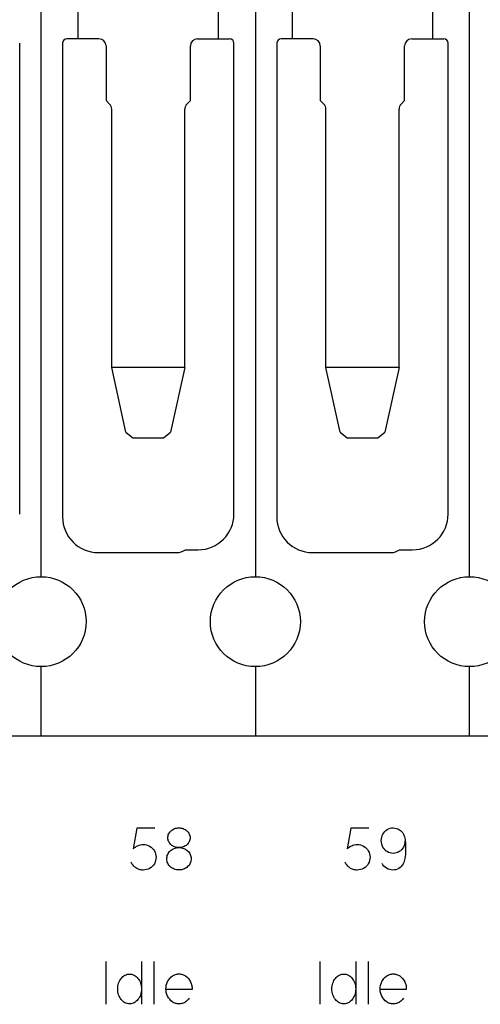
# Model space of a CAD drawing. Header units: inches. Extents: x 1880 to 2363, y -453 to -54.
# Tile 601 of 656: x 1912.088 to 1912.411, y -68.129 to -67.439. Entities that reach past the tile are written whole.
import ezdxf

# ---------------------------------------------------------------- set-up
doc = ezdxf.new("R2010")
doc.units = ezdxf.units.IN
doc.header["$LTSCALE"] = 0.5
doc.header["$MEASUREMENT"] = 0
doc.layers.add('APP-M-S', color=30, linetype='Continuous')

msp = doc.modelspace()

# ---------------------------------------------------------------- linework, layer by layer
at = {"color": 7, "linetype": 'Continuous'}
for p, q in [((1912.1703, -68.00575), (1912.16778, -68.02033)), ((1912.18282, -68.00575), (1912.1703, -68.00575)), ((1912.19254, -68.00979), (1912.19288, -68.00918)), ((1912.19288, -68.00918), (1912.19327, -68.0086)), ((1912.19327, -68.0086), (1912.19372, -68.00807)), ((1912.19372, -68.00807), (1912.19422, -68.00757)), ((1912.19422, -68.00757), (1912.19477, -68.00712)), ((1912.19477, -68.00712), (1912.19537, -68.00672)), ((1912.19537, -68.00672), (1912.19601, -68.00637)), ((1912.19601, -68.00637), (1912.1967, -68.00608)), ((1912.1967, -68.00608), (1912.19743, -68.00584)), ((1912.19743, -68.00584), (1912.19818, -68.00567)), ((1912.19818, -68.00567), (1912.19896, -68.00557)), ((1912.19896, -68.00557), (1912.19975, -68.00554)), ((1912.19975, -68.00554), (1912.20054, -68.00557)), ((1912.20054, -68.00557), (1912.20132, -68.00567)), ((1912.20132, -68.00567), (1912.20205, -68.00584)), ((1912.20205, -68.00584), (1912.20277, -68.00608)), ((1912.20277, -68.00608), (1912.20346, -68.00637)), ((1912.20346, -68.00637), (1912.20409, -68.00672)), ((1912.20409, -68.00672), (1912.20469, -68.00712)), ((1912.20469, -68.00712), (1912.20524, -68.00757)), ((1912.20524, -68.00757), (1912.20574, -68.00807)), ((1912.20574, -68.00807), (1912.20619, -68.0086)), ((1912.20619, -68.0086), (1912.20658, -68.00918)), ((1912.20658, -68.00918), (1912.20692, -68.00979)), ((1912.32011, -68.00575), (1912.31759, -68.02033)), ((1912.33263, -68.00575), (1912.32011, -68.00575)), ((1912.34252, -68.01002), (1912.34311, -68.00905)), ((1912.34311, -68.00905), (1912.34381, -68.00819)), ((1912.34381, -68.00819), (1912.34461, -68.00744)), ((1912.34461, -68.00744), (1912.34552, -68.00678)), ((1912.34552, -68.00678), (1912.34651, -68.00626)), ((1912.34651, -68.00626), (1912.34755, -68.00587)), ((1912.34755, -68.00587), (1912.34863, -68.00563)), ((1912.34863, -68.00563), (1912.34976, -68.00554)), ((1912.34976, -68.00554), (1912.35093, -68.00566)), ((1912.35093, -68.00566), (1912.35204, -68.00593)), ((1912.35204, -68.00593), (1912.35308, -68.00632)), ((1912.35308, -68.00632), (1912.35405, -68.00684)), ((1912.35405, -68.00684), (1912.35494, -68.00749)), ((1912.35494, -68.00749), (1912.35573, -68.00823)), ((1912.35573, -68.00823), (1912.35641, -68.00907)), ((1912.35641, -68.00907), (1912.35698, -68.01002)), ((1912.19192, -68.01246), (1912.19196, -68.01177)), ((1912.19196, -68.01318), (1912.19192, -68.01246)), ((1912.19196, -68.01177), (1912.19207, -68.01109)), ((1912.19207, -68.01386), (1912.19196, -68.01318)), ((1912.19207, -68.01109), (1912.19227, -68.01043)), ((1912.19227, -68.01454), (1912.19207, -68.01386)), ((1912.19227, -68.01043), (1912.19254, -68.00979)), ((1912.19254, -68.01518), (1912.19227, -68.01454)), ((1912.19288, -68.01579), (1912.19254, -68.01518)), ((1912.19327, -68.01635), (1912.19288, -68.01579)), ((1912.20658, -68.01579), (1912.20619, -68.01635)), ((1912.20692, -68.01518), (1912.20658, -68.01579)), ((1912.20692, -68.00979), (1912.20719, -68.01043)), ((1912.20719, -68.01454), (1912.20692, -68.01518)), ((1912.20719, -68.01043), (1912.20738, -68.01109)), ((1912.20738, -68.01386), (1912.20719, -68.01454)), ((1912.20738, -68.01109), (1912.2075, -68.01177)), ((1912.2075, -68.01318), (1912.20738, -68.01386)), ((1912.2075, -68.01177), (1912.20754, -68.01246)), ((1912.20754, -68.01246), (1912.2075, -68.01318)), ((1912.3414, -68.01451), (1912.34147, -68.01334)), ((1912.34147, -68.01569), (1912.3414, -68.01451)), ((1912.34147, -68.01334), (1912.34168, -68.01219)), ((1912.34168, -68.01683), (1912.34147, -68.01569)), ((1912.34168, -68.01219), (1912.34202, -68.01109)), ((1912.34202, -68.01109), (1912.34252, -68.01002)), ((1912.35698, -68.01002), (1912.35725, -68.01057)), ((1912.35725, -68.01057), (1912.3575, -68.01122)), ((1912.3575, -68.01122), (1912.35772, -68.01196)), ((1912.35792, -68.01577), (1912.3577, -68.01687)), ((1912.35772, -68.01196), (1912.35791, -68.01279)), ((1912.35791, -68.01279), (1912.35807, -68.01372)), ((1912.35801, -68.01466), (1912.35792, -68.01577)), ((1912.35807, -68.01372), (1912.35821, -68.01474)), ((1912.35821, -68.01474), (1912.35831, -68.01586)), ((1912.35831, -68.01586), (1912.35839, -68.01706)), ((1912.16778, -68.02033), (1912.16847, -68.01963)), ((1912.16847, -68.01963), (1912.16922, -68.01901)), ((1912.16922, -68.01901), (1912.17002, -68.01848)), ((1912.17002, -68.01848), (1912.17089, -68.01804)), ((1912.17089, -68.01804), (1912.17179, -68.01768)), ((1912.17179, -68.01768), (1912.17272, -68.01743)), ((1912.17272, -68.01743), (1912.17367, -68.01728)), ((1912.17367, -68.01728), (1912.17466, -68.01723)), ((1912.17466, -68.01723), (1912.17586, -68.01728)), ((1912.17586, -68.01728), (1912.17702, -68.0175)), ((1912.17702, -68.0175), (1912.17814, -68.01786)), ((1912.17814, -68.01786), (1912.17921, -68.01839)), ((1912.17921, -68.01839), (1912.18021, -68.01904)), ((1912.18021, -68.01904), (1912.1811, -68.01982)), ((1912.1811, -68.01982), (1912.18187, -68.0207)), ((1912.18187, -68.0207), (1912.18253, -68.0217)), ((1912.18253, -68.0217), (1912.18306, -68.02276)), ((1912.18306, -68.02276), (1912.18343, -68.02385)), ((1912.19224, -68.02348), (1912.19267, -68.02283)), ((1912.19267, -68.02283), (1912.19315, -68.02223)), ((1912.19315, -68.02223), (1912.1937, -68.02168)), ((1912.19372, -68.01689), (1912.19327, -68.01635)), ((1912.1937, -68.02168), (1912.1943, -68.02118)), ((1912.19422, -68.01737), (1912.19372, -68.01689)), ((1912.19477, -68.01781), (1912.19422, -68.01737)), ((1912.1943, -68.02118), (1912.19496, -68.02073)), ((1912.19537, -68.01821), (1912.19477, -68.01781)), ((1912.19496, -68.02073), (1912.19566, -68.02034)), ((1912.19601, -68.01855), (1912.19537, -68.01821)), ((1912.19566, -68.02034), (1912.19641, -68.02)), ((1912.1967, -68.01884), (1912.19601, -68.01855)), ((1912.19641, -68.02), (1912.1972, -68.01973)), ((1912.19743, -68.01907), (1912.1967, -68.01884)), ((1912.1972, -68.01973), (1912.19803, -68.01954)), ((1912.19818, -68.01924), (1912.19743, -68.01907)), ((1912.19803, -68.01954), (1912.19888, -68.01942)), ((1912.19896, -68.01934), (1912.19818, -68.01924)), ((1912.19888, -68.01942), (1912.19975, -68.01938)), ((1912.19975, -68.01938), (1912.19896, -68.01934)), ((1912.20054, -68.01934), (1912.19975, -68.01938)), ((1912.19975, -68.01938), (1912.20063, -68.01942)), ((1912.20132, -68.01924), (1912.20054, -68.01934)), ((1912.20063, -68.01942), (1912.20148, -68.01954)), ((1912.20205, -68.01907), (1912.20132, -68.01924)), ((1912.20148, -68.01954), (1912.20229, -68.01973)), ((1912.20277, -68.01884), (1912.20205, -68.01907)), ((1912.20229, -68.01973), (1912.20309, -68.02)), ((1912.20346, -68.01855), (1912.20277, -68.01884)), ((1912.20309, -68.02), (1912.20384, -68.02034)), ((1912.20409, -68.01821), (1912.20346, -68.01855)), ((1912.20384, -68.02034), (1912.20454, -68.02073)), ((1912.20469, -68.01781), (1912.20409, -68.01821)), ((1912.20454, -68.02073), (1912.2052, -68.02118)), ((1912.20524, -68.01737), (1912.20469, -68.01781)), ((1912.2052, -68.02118), (1912.2058, -68.02168)), ((1912.20574, -68.01689), (1912.20524, -68.01737)), ((1912.20619, -68.01635), (1912.20574, -68.01689)), ((1912.2058, -68.02168), (1912.20635, -68.02223)), ((1912.20635, -68.02223), (1912.20684, -68.02283)), ((1912.20684, -68.02283), (1912.20726, -68.02348)), ((1912.31759, -68.02033), (1912.31828, -68.01963)), ((1912.31828, -68.01963), (1912.31903, -68.01901)), ((1912.31903, -68.01901), (1912.31983, -68.01848)), ((1912.31983, -68.01848), (1912.32069, -68.01804)), ((1912.32069, -68.01804), (1912.3216, -68.01768)), ((1912.3216, -68.01768), (1912.32253, -68.01743)), ((1912.32253, -68.01743), (1912.32348, -68.01728)), ((1912.32348, -68.01728), (1912.32446, -68.01723)), ((1912.32446, -68.01723), (1912.32567, -68.01728)), ((1912.32567, -68.01728), (1912.32683, -68.0175)), ((1912.32683, -68.0175), (1912.32795, -68.01786)), ((1912.32795, -68.01786), (1912.32902, -68.01839)), ((1912.32902, -68.01839), (1912.33002, -68.01904)), ((1912.33002, -68.01904), (1912.33091, -68.01982)), ((1912.33091, -68.01982), (1912.33168, -68.0207)), ((1912.33168, -68.0207), (1912.33234, -68.0217)), ((1912.33234, -68.0217), (1912.33286, -68.02276)), ((1912.33286, -68.02276), (1912.33324, -68.02385)), ((1912.34202, -68.01794), (1912.34168, -68.01683)), ((1912.34252, -68.01901), (1912.34202, -68.01794)), ((1912.34311, -68.01997), (1912.34252, -68.01901)), ((1912.34381, -68.02083), (1912.34311, -68.01997)), ((1912.34461, -68.02157), (1912.34381, -68.02083)), ((1912.34552, -68.02222), (1912.34461, -68.02157)), ((1912.34651, -68.02274), (1912.34552, -68.02222)), ((1912.34755, -68.02312), (1912.34651, -68.02274)), ((1912.34863, -68.02337), (1912.34755, -68.02312)), ((1912.35196, -68.02312), (1912.35089, -68.02337)), ((1912.35299, -68.02274), (1912.35196, -68.02312)), ((1912.35397, -68.02222), (1912.35299, -68.02274)), ((1912.35488, -68.02157), (1912.35397, -68.02222)), ((1912.35569, -68.02083), (1912.35488, -68.02157)), ((1912.35638, -68.01997), (1912.35569, -68.02083)), ((1912.35698, -68.01901), (1912.35638, -68.01997)), ((1912.35738, -68.01795), (1912.35698, -68.01901)), ((1912.3577, -68.01687), (1912.35738, -68.01795)), ((1912.35837, -68.02299), (1912.35827, -68.02424)), ((1912.35843, -68.02181), (1912.35837, -68.02299)), ((1912.35839, -68.01706), (1912.35846, -68.01947)), ((1912.35846, -68.01947), (1912.35843, -68.02181)), ((1912.16653, -68.03012), (1912.16625, -68.02949)), ((1912.18306, -68.02958), (1912.18253, -68.03065)), ((1912.18343, -68.02848), (1912.18306, -68.02958)), ((1912.18343, -68.02385), (1912.18366, -68.02499)), ((1912.18366, -68.02734), (1912.18343, -68.02848)), ((1912.18366, -68.02499), (1912.18373, -68.02616)), ((1912.18373, -68.02616), (1912.18366, -68.02734)), ((1912.19122, -68.02721), (1912.19126, -68.02641)), ((1912.19126, -68.02801), (1912.19122, -68.02721)), ((1912.19126, -68.02641), (1912.19138, -68.02565)), ((1912.19138, -68.02878), (1912.19126, -68.02801)), ((1912.19138, -68.02565), (1912.19159, -68.0249)), ((1912.19159, -68.02954), (1912.19138, -68.02878)), ((1912.19159, -68.0249), (1912.19187, -68.02417)), ((1912.19187, -68.03026), (1912.19159, -68.02954)), ((1912.19187, -68.02417), (1912.19224, -68.02348)), ((1912.20726, -68.02348), (1912.20762, -68.02417)), ((1912.20762, -68.02417), (1912.20792, -68.0249)), ((1912.20792, -68.02954), (1912.20762, -68.03026)), ((1912.20792, -68.0249), (1912.20812, -68.02565)), ((1912.20812, -68.02878), (1912.20792, -68.02954)), ((1912.20812, -68.02565), (1912.20825, -68.02641)), ((1912.20825, -68.02801), (1912.20812, -68.02878)), ((1912.20825, -68.02641), (1912.20829, -68.02721)), ((1912.20829, -68.02721), (1912.20825, -68.02801)), ((1912.31634, -68.03012), (1912.31605, -68.02949)), ((1912.33286, -68.02958), (1912.33234, -68.03065)), ((1912.33324, -68.02848), (1912.33286, -68.02958)), ((1912.33324, -68.02385), (1912.33346, -68.02499)), ((1912.33346, -68.02734), (1912.33324, -68.02848)), ((1912.33346, -68.02499), (1912.33354, -68.02616)), ((1912.33354, -68.02616), (1912.33346, -68.02734)), ((1912.34976, -68.02348), (1912.34863, -68.02337)), ((1912.35089, -68.02337), (1912.34976, -68.02348)), ((1912.35713, -68.02992), (1912.35669, -68.03082)), ((1912.35749, -68.02897), (1912.35713, -68.02992)), ((1912.35777, -68.02797), (1912.35749, -68.02897)), ((1912.35797, -68.02692), (1912.35777, -68.02797)), ((1912.35814, -68.02554), (1912.35797, -68.02692)), ((1912.35827, -68.02424), (1912.35814, -68.02554)), ((1912.16686, -68.03072), (1912.16653, -68.03012)), ((1912.16723, -68.03128), (1912.16686, -68.03072)), ((1912.16763, -68.03181), (1912.16723, -68.03128)), ((1912.16807, -68.03231), (1912.16763, -68.03181)), ((1912.16854, -68.03277), (1912.16807, -68.03231)), ((1912.16904, -68.03321), (1912.16854, -68.03277)), ((1912.16958, -68.0336), (1912.16904, -68.03321)), ((1912.17014, -68.03394), (1912.16958, -68.0336)), ((1912.17073, -68.03425), (1912.17014, -68.03394)), ((1912.17134, -68.03451), (1912.17073, -68.03425)), ((1912.17198, -68.03473), (1912.17134, -68.03451)), ((1912.17264, -68.03491), (1912.17198, -68.03473)), ((1912.17331, -68.03503), (1912.17264, -68.03491)), ((1912.17398, -68.03511), (1912.17331, -68.03503)), ((1912.17466, -68.03513), (1912.17398, -68.03511)), ((1912.17586, -68.03506), (1912.17466, -68.03513)), ((1912.17702, -68.03484), (1912.17586, -68.03506)), ((1912.17814, -68.03446), (1912.17702, -68.03484)), ((1912.17921, -68.03395), (1912.17814, -68.03446)), ((1912.18021, -68.0333), (1912.17921, -68.03395)), ((1912.1811, -68.03253), (1912.18021, -68.0333)), ((1912.18187, -68.03165), (1912.1811, -68.03253)), ((1912.18253, -68.03065), (1912.18187, -68.03165)), ((1912.19224, -68.03095), (1912.19187, -68.03026)), ((1912.19267, -68.03159), (1912.19224, -68.03095)), ((1912.19315, -68.03219), (1912.19267, -68.03159)), ((1912.1937, -68.03274), (1912.19315, -68.03219)), ((1912.1943, -68.03324), (1912.1937, -68.03274)), ((1912.19496, -68.03369), (1912.1943, -68.03324)), ((1912.19566, -68.03407), (1912.19496, -68.03369)), ((1912.19641, -68.0344), (1912.19566, -68.03407)), ((1912.1972, -68.03467), (1912.19641, -68.0344)), ((1912.19803, -68.03485), (1912.1972, -68.03467)), ((1912.19888, -68.03497), (1912.19803, -68.03485)), ((1912.19975, -68.035), (1912.19888, -68.03497)), ((1912.20063, -68.03497), (1912.19975, -68.035)), ((1912.20148, -68.03485), (1912.20063, -68.03497)), ((1912.20229, -68.03467), (1912.20148, -68.03485)), ((1912.20309, -68.0344), (1912.20229, -68.03467)), ((1912.20384, -68.03407), (1912.20309, -68.0344)), ((1912.20454, -68.03369), (1912.20384, -68.03407)), ((1912.2052, -68.03324), (1912.20454, -68.03369)), ((1912.2058, -68.03274), (1912.2052, -68.03324)), ((1912.20635, -68.03219), (1912.2058, -68.03274)), ((1912.20684, -68.03159), (1912.20635, -68.03219)), ((1912.20726, -68.03095), (1912.20684, -68.03159)), ((1912.20762, -68.03026), (1912.20726, -68.03095)), ((1912.31667, -68.03072), (1912.31634, -68.03012)), ((1912.31704, -68.03128), (1912.31667, -68.03072)), ((1912.31744, -68.03181), (1912.31704, -68.03128)), ((1912.31788, -68.03231), (1912.31744, -68.03181)), ((1912.31835, -68.03277), (1912.31788, -68.03231)), ((1912.31885, -68.03321), (1912.31835, -68.03277)), ((1912.31939, -68.0336), (1912.31885, -68.03321)), ((1912.31995, -68.03394), (1912.31939, -68.0336)), ((1912.32054, -68.03425), (1912.31995, -68.03394)), ((1912.32115, -68.03451), (1912.32054, -68.03425)), ((1912.32179, -68.03473), (1912.32115, -68.03451)), ((1912.32245, -68.03491), (1912.32179, -68.03473)), ((1912.32312, -68.03503), (1912.32245, -68.03491)), ((1912.32379, -68.03511), (1912.32312, -68.03503)), ((1912.32446, -68.03513), (1912.32379, -68.03511)), ((1912.32567, -68.03506), (1912.32446, -68.03513)), ((1912.32683, -68.03484), (1912.32567, -68.03506)), ((1912.32795, -68.03446), (1912.32683, -68.03484)), ((1912.32902, -68.03395), (1912.32795, -68.03446)), ((1912.33002, -68.0333), (1912.32902, -68.03395)), ((1912.33091, -68.03253), (1912.33002, -68.0333)), ((1912.33168, -68.03165), (1912.33091, -68.03253)), ((1912.33234, -68.03065), (1912.33168, -68.03165)), ((1912.34258, -68.03153), (1912.34198, -68.03053)), ((1912.3433, -68.03243), (1912.34258, -68.03153)), ((1912.34413, -68.03321), (1912.3433, -68.03243)), ((1912.34508, -68.03389), (1912.34413, -68.03321)), ((1912.34612, -68.03443), (1912.34508, -68.03389)), ((1912.34721, -68.03482), (1912.34612, -68.03443)), ((1912.34834, -68.03505), (1912.34721, -68.03482)), ((1912.34952, -68.03513), (1912.34834, -68.03505)), ((1912.35063, -68.03508), (1912.34952, -68.03513)), ((1912.35171, -68.03487), (1912.35063, -68.03508)), ((1912.35274, -68.03451), (1912.35171, -68.03487)), ((1912.35372, -68.03401), (1912.35274, -68.03451)), ((1912.35463, -68.03337), (1912.35372, -68.03401)), ((1912.35543, -68.03263), (1912.35463, -68.03337)), ((1912.35611, -68.03178), (1912.35543, -68.03263)), ((1912.35669, -68.03082), (1912.35611, -68.03178)), ((1912.14845, -68.09919), (1912.14845, -68.12919)), ((1912.17349, -68.09919), (1912.17349, -68.12919)), ((1912.18226, -68.09923), (1912.18226, -68.12919)), ((1912.29845, -68.09919), (1912.29845, -68.12919)), ((1912.32349, -68.09919), (1912.32349, -68.12919)), ((1912.33226, -68.09923), (1912.33226, -68.12919)), ((1912.15785, -68.11343), (1912.15827, -68.11258)), ((1912.15827, -68.11258), (1912.15875, -68.11178)), ((1912.15875, -68.11178), (1912.15928, -68.11104)), ((1912.15928, -68.11104), (1912.15987, -68.11038)), ((1912.15987, -68.11038), (1912.1605, -68.10978)), ((1912.1605, -68.10978), (1912.16118, -68.10925)), ((1912.16118, -68.10925), (1912.16191, -68.1088)), ((1912.16191, -68.1088), (1912.16268, -68.10844)), ((1912.16268, -68.10844), (1912.16348, -68.10818)), ((1912.16348, -68.10818), (1912.1643, -68.10803)), ((1912.1643, -68.10803), (1912.16516, -68.10797)), ((1912.16516, -68.10797), (1912.16602, -68.10803)), ((1912.16602, -68.10803), (1912.16684, -68.10818)), ((1912.16684, -68.10818), (1912.16765, -68.10844)), ((1912.16765, -68.10844), (1912.16842, -68.1088)), ((1912.16842, -68.1088), (1912.16915, -68.10925)), ((1912.16915, -68.10925), (1912.16983, -68.10978)), ((1912.16983, -68.10978), (1912.17046, -68.11038)), ((1912.17046, -68.11038), (1912.17105, -68.11104)), ((1912.17105, -68.11104), (1912.17158, -68.11178)), ((1912.17158, -68.11178), (1912.17205, -68.11258)), ((1912.17205, -68.11258), (1912.17247, -68.11343)), ((1912.1918, -68.11332), (1912.19246, -68.11217)), ((1912.19246, -68.11217), (1912.19325, -68.11112)), ((1912.19325, -68.11112), (1912.19416, -68.11018)), ((1912.19416, -68.11018), (1912.1952, -68.10934)), ((1912.1952, -68.10934), (1912.19572, -68.10901)), ((1912.19572, -68.10901), (1912.19626, -68.10872)), ((1912.19626, -68.10872), (1912.19681, -68.10848)), ((1912.19681, -68.10848), (1912.19737, -68.10828)), ((1912.19737, -68.10828), (1912.19795, -68.10813)), ((1912.19795, -68.10813), (1912.19854, -68.10802)), ((1912.19854, -68.10802), (1912.19914, -68.10795)), ((1912.19914, -68.10795), (1912.19975, -68.10793)), ((1912.19975, -68.10793), (1912.20037, -68.10795)), ((1912.20037, -68.10795), (1912.20098, -68.10802)), ((1912.20098, -68.10802), (1912.20157, -68.10813)), ((1912.20157, -68.10813), (1912.20215, -68.10828)), ((1912.20215, -68.10828), (1912.20272, -68.10848)), ((1912.20272, -68.10848), (1912.20328, -68.10872)), ((1912.20328, -68.10872), (1912.20382, -68.10901)), ((1912.20382, -68.10901), (1912.20436, -68.10934)), ((1912.20436, -68.10934), (1912.20543, -68.1102)), ((1912.20543, -68.1102), (1912.20637, -68.11118)), ((1912.20637, -68.11118), (1912.20718, -68.11226)), ((1912.20718, -68.11226), (1912.20786, -68.11346)), ((1912.30785, -68.11343), (1912.30827, -68.11258)), ((1912.30827, -68.11258), (1912.30875, -68.11178)), ((1912.30875, -68.11178), (1912.30928, -68.11104)), ((1912.30928, -68.11104), (1912.30987, -68.11038)), ((1912.30987, -68.11038), (1912.3105, -68.10978)), ((1912.3105, -68.10978), (1912.31118, -68.10925)), ((1912.31118, -68.10925), (1912.31191, -68.1088)), ((1912.31191, -68.1088), (1912.31268, -68.10844)), ((1912.31268, -68.10844), (1912.31348, -68.10818)), ((1912.31348, -68.10818), (1912.3143, -68.10803)), ((1912.3143, -68.10803), (1912.31516, -68.10797)), ((1912.31516, -68.10797), (1912.31602, -68.10803)), ((1912.31602, -68.10803), (1912.31684, -68.10818)), ((1912.31684, -68.10818), (1912.31765, -68.10844)), ((1912.31765, -68.10844), (1912.31842, -68.1088)), ((1912.31842, -68.1088), (1912.31915, -68.10925)), ((1912.31915, -68.10925), (1912.31983, -68.10978)), ((1912.31983, -68.10978), (1912.32046, -68.11038)), ((1912.32046, -68.11038), (1912.32105, -68.11104)), ((1912.32105, -68.11104), (1912.32158, -68.11178)), ((1912.32158, -68.11178), (1912.32205, -68.11258)), ((1912.32205, -68.11258), (1912.32247, -68.11343)), ((1912.3418, -68.11332), (1912.34246, -68.11217)), ((1912.34246, -68.11217), (1912.34325, -68.11112)), ((1912.34325, -68.11112), (1912.34416, -68.11018)), ((1912.34416, -68.11018), (1912.3452, -68.10934)), ((1912.3452, -68.10934), (1912.34572, -68.10901)), ((1912.34572, -68.10901), (1912.34626, -68.10872)), ((1912.34626, -68.10872), (1912.34681, -68.10848)), ((1912.34681, -68.10848), (1912.34737, -68.10828)), ((1912.34737, -68.10828), (1912.34795, -68.10813)), ((1912.34795, -68.10813), (1912.34854, -68.10802)), ((1912.34854, -68.10802), (1912.34914, -68.10795)), ((1912.34914, -68.10795), (1912.34975, -68.10793)), ((1912.34975, -68.10793), (1912.35037, -68.10795)), ((1912.35037, -68.10795), (1912.35098, -68.10802)), ((1912.35098, -68.10802), (1912.35157, -68.10813)), ((1912.35157, -68.10813), (1912.35215, -68.10828)), ((1912.35215, -68.10828), (1912.35272, -68.10848)), ((1912.35272, -68.10848), (1912.35328, -68.10872)), ((1912.35328, -68.10872), (1912.35382, -68.10901)), ((1912.35382, -68.10901), (1912.35436, -68.10934)), ((1912.35436, -68.10934), (1912.35543, -68.1102)), ((1912.35543, -68.1102), (1912.35637, -68.11118)), ((1912.35637, -68.11118), (1912.35718, -68.11226)), ((1912.35718, -68.11226), (1912.35786, -68.11346)), ((1912.15683, -68.11841), (1912.15687, -68.11735)), ((1912.15687, -68.11949), (1912.15683, -68.11841)), ((1912.15687, -68.11735), (1912.157, -68.11632)), ((1912.157, -68.12054), (1912.15687, -68.11949)), ((1912.157, -68.11632), (1912.1572, -68.11533)), ((1912.1572, -68.11533), (1912.15749, -68.11436)), ((1912.15749, -68.11436), (1912.15785, -68.11343)), ((1912.17247, -68.11343), (1912.17283, -68.11436)), ((1912.17283, -68.11436), (1912.17312, -68.11533)), ((1912.17312, -68.11533), (1912.17333, -68.11632)), ((1912.17333, -68.11632), (1912.17345, -68.11735)), ((1912.17345, -68.11949), (1912.17333, -68.12054)), ((1912.17345, -68.11735), (1912.17349, -68.11841)), ((1912.17349, -68.11841), (1912.17345, -68.11949)), ((1912.1906, -68.11841), (1912.19068, -68.11708)), ((1912.19068, -68.11974), (1912.1906, -68.11841)), ((1912.19068, -68.11708), (1912.1909, -68.11579)), ((1912.20891, -68.11879), (1912.19068, -68.11879)), ((1912.1909, -68.11579), (1912.19128, -68.11454)), ((1912.19128, -68.11454), (1912.1918, -68.11332)), ((1912.20786, -68.11346), (1912.20814, -68.11409)), ((1912.20814, -68.11409), (1912.20839, -68.11473)), ((1912.20839, -68.11473), (1912.20858, -68.11539)), ((1912.20858, -68.11539), (1912.20873, -68.11605)), ((1912.20873, -68.11605), (1912.20884, -68.11672)), ((1912.20884, -68.11672), (1912.20891, -68.1174)), ((1912.20891, -68.1174), (1912.20893, -68.11809)), ((1912.20893, -68.11809), (1912.20891, -68.11879)), ((1912.30683, -68.11841), (1912.30687, -68.11735)), ((1912.30687, -68.11949), (1912.30683, -68.11841)), ((1912.30687, -68.11735), (1912.307, -68.11632)), ((1912.307, -68.12054), (1912.30687, -68.11949)), ((1912.307, -68.11632), (1912.3072, -68.11533)), ((1912.3072, -68.11533), (1912.30749, -68.11436)), ((1912.30749, -68.11436), (1912.30785, -68.11343)), ((1912.32247, -68.11343), (1912.32283, -68.11436)), ((1912.32283, -68.11436), (1912.32312, -68.11533)), ((1912.32312, -68.11533), (1912.32333, -68.11632)), ((1912.32333, -68.11632), (1912.32345, -68.11735)), ((1912.32345, -68.11949), (1912.32333, -68.12054)), ((1912.32345, -68.11735), (1912.32349, -68.11841)), ((1912.32349, -68.11841), (1912.32345, -68.11949)), ((1912.3406, -68.11841), (1912.34068, -68.11708)), ((1912.34068, -68.11974), (1912.3406, -68.11841)), ((1912.34068, -68.11708), (1912.3409, -68.11579)), ((1912.35891, -68.11879), (1912.34068, -68.11879)), ((1912.3409, -68.11579), (1912.34128, -68.11454)), ((1912.34128, -68.11454), (1912.3418, -68.11332)), ((1912.35786, -68.11346), (1912.35814, -68.11409)), ((1912.35814, -68.11409), (1912.35839, -68.11473)), ((1912.35839, -68.11473), (1912.35858, -68.11539)), ((1912.35858, -68.11539), (1912.35873, -68.11605)), ((1912.35873, -68.11605), (1912.35884, -68.11672)), ((1912.35884, -68.11672), (1912.35891, -68.1174)), ((1912.35891, -68.1174), (1912.35893, -68.11809)), ((1912.35893, -68.11809), (1912.35891, -68.11879)), ((1912.1572, -68.12154), (1912.157, -68.12054)), ((1912.15749, -68.12252), (1912.1572, -68.12154)), ((1912.15785, -68.12344), (1912.15749, -68.12252)), ((1912.15827, -68.1243), (1912.15785, -68.12344)), ((1912.15875, -68.12509), (1912.15827, -68.1243)), ((1912.15928, -68.12583), (1912.15875, -68.12509)), ((1912.15987, -68.1265), (1912.15928, -68.12583)), ((1912.1605, -68.1271), (1912.15987, -68.1265)), ((1912.17046, -68.1265), (1912.16983, -68.1271)), ((1912.17105, -68.12583), (1912.17046, -68.1265)), ((1912.17158, -68.12509), (1912.17105, -68.12583)), ((1912.17205, -68.1243), (1912.17158, -68.12509)), ((1912.17247, -68.12344), (1912.17205, -68.1243)), ((1912.17283, -68.12252), (1912.17247, -68.12344)), ((1912.17312, -68.12154), (1912.17283, -68.12252)), ((1912.17333, -68.12054), (1912.17312, -68.12154)), ((1912.1909, -68.12103), (1912.19068, -68.11974)), ((1912.19128, -68.12229), (1912.1909, -68.12103)), ((1912.1918, -68.12351), (1912.19128, -68.12229)), ((1912.19246, -68.12466), (1912.1918, -68.12351)), ((1912.19325, -68.1257), (1912.19246, -68.12466)), ((1912.19416, -68.12665), (1912.19325, -68.1257)), ((1912.20583, -68.12629), (1912.20512, -68.12692)), ((1912.20646, -68.1256), (1912.20583, -68.12629)), ((1912.207, -68.12484), (1912.20646, -68.1256)), ((1912.3072, -68.12154), (1912.307, -68.12054)), ((1912.30749, -68.12252), (1912.3072, -68.12154)), ((1912.30785, -68.12344), (1912.30749, -68.12252)), ((1912.30827, -68.1243), (1912.30785, -68.12344)), ((1912.30875, -68.12509), (1912.30827, -68.1243)), ((1912.30928, -68.12583), (1912.30875, -68.12509)), ((1912.30987, -68.1265), (1912.30928, -68.12583)), ((1912.3105, -68.1271), (1912.30987, -68.1265)), ((1912.32046, -68.1265), (1912.31983, -68.1271)), ((1912.32105, -68.12583), (1912.32046, -68.1265)), ((1912.32158, -68.12509), (1912.32105, -68.12583)), ((1912.32205, -68.1243), (1912.32158, -68.12509)), ((1912.32247, -68.12344), (1912.32205, -68.1243)), ((1912.32283, -68.12252), (1912.32247, -68.12344)), ((1912.32312, -68.12154), (1912.32283, -68.12252)), ((1912.32333, -68.12054), (1912.32312, -68.12154)), ((1912.3409, -68.12103), (1912.34068, -68.11974)), ((1912.34128, -68.12229), (1912.3409, -68.12103)), ((1912.3418, -68.12351), (1912.34128, -68.12229)), ((1912.34246, -68.12466), (1912.3418, -68.12351)), ((1912.34325, -68.1257), (1912.34246, -68.12466)), ((1912.34416, -68.12665), (1912.34325, -68.1257)), ((1912.35583, -68.12629), (1912.35512, -68.12692)), ((1912.35646, -68.1256), (1912.35583, -68.12629)), ((1912.35701, -68.12484), (1912.35646, -68.1256)), ((1912.16118, -68.12762), (1912.1605, -68.1271)), ((1912.16191, -68.12807), (1912.16118, -68.12762)), ((1912.16268, -68.12843), (1912.16191, -68.12807)), ((1912.16348, -68.12869), (1912.16268, -68.12843)), ((1912.1643, -68.12885), (1912.16348, -68.12869)), ((1912.16516, -68.1289), (1912.1643, -68.12885)), ((1912.16602, -68.12885), (1912.16516, -68.1289)), ((1912.16684, -68.12869), (1912.16602, -68.12885)), ((1912.16765, -68.12843), (1912.16684, -68.12869)), ((1912.16842, -68.12807), (1912.16765, -68.12843)), ((1912.16915, -68.12762), (1912.16842, -68.12807)), ((1912.16983, -68.1271), (1912.16915, -68.12762)), ((1912.1952, -68.12749), (1912.19416, -68.12665)), ((1912.19572, -68.12782), (1912.1952, -68.12749)), ((1912.19626, -68.12811), (1912.19572, -68.12782)), ((1912.19681, -68.12835), (1912.19626, -68.12811)), ((1912.19737, -68.12855), (1912.19681, -68.12835)), ((1912.19795, -68.1287), (1912.19737, -68.12855)), ((1912.19854, -68.12881), (1912.19795, -68.1287)), ((1912.19914, -68.12888), (1912.19854, -68.12881)), ((1912.19975, -68.1289), (1912.19914, -68.12888)), ((1912.20037, -68.12888), (1912.19975, -68.1289)), ((1912.20098, -68.12881), (1912.20037, -68.12888)), ((1912.20157, -68.1287), (1912.20098, -68.12881)), ((1912.20215, -68.12855), (1912.20157, -68.1287)), ((1912.20272, -68.12835), (1912.20215, -68.12855)), ((1912.20328, -68.12811), (1912.20272, -68.12835)), ((1912.20382, -68.12782), (1912.20328, -68.12811)), ((1912.20436, -68.12749), (1912.20382, -68.12782)), ((1912.20512, -68.12692), (1912.20436, -68.12749)), ((1912.31118, -68.12762), (1912.3105, -68.1271)), ((1912.31191, -68.12807), (1912.31118, -68.12762)), ((1912.31268, -68.12843), (1912.31191, -68.12807)), ((1912.31348, -68.12869), (1912.31268, -68.12843)), ((1912.3143, -68.12885), (1912.31348, -68.12869)), ((1912.31516, -68.1289), (1912.3143, -68.12885)), ((1912.31602, -68.12885), (1912.31516, -68.1289)), ((1912.31684, -68.12869), (1912.31602, -68.12885)), ((1912.31765, -68.12843), (1912.31684, -68.12869)), ((1912.31842, -68.12807), (1912.31765, -68.12843)), ((1912.31915, -68.12762), (1912.31842, -68.12807)), ((1912.31983, -68.1271), (1912.31915, -68.12762)), ((1912.3452, -68.12749), (1912.34416, -68.12665)), ((1912.34572, -68.12782), (1912.3452, -68.12749)), ((1912.34626, -68.12811), (1912.34572, -68.12782)), ((1912.34681, -68.12835), (1912.34626, -68.12811)), ((1912.34737, -68.12855), (1912.34681, -68.12835)), ((1912.34795, -68.1287), (1912.34737, -68.12855)), ((1912.34854, -68.12881), (1912.34795, -68.1287)), ((1912.34914, -68.12888), (1912.34854, -68.12881)), ((1912.34975, -68.1289), (1912.34914, -68.12888)), ((1912.35037, -68.12888), (1912.34975, -68.1289)), ((1912.35098, -68.12881), (1912.35037, -68.12888)), ((1912.35157, -68.1287), (1912.35098, -68.12881)), ((1912.35215, -68.12855), (1912.35157, -68.1287)), ((1912.35272, -68.12835), (1912.35215, -68.12855)), ((1912.35328, -68.12811), (1912.35272, -68.12835)), ((1912.35382, -68.12782), (1912.35328, -68.12811)), ((1912.35436, -68.12749), (1912.35382, -68.12782)), ((1912.35512, -68.12692), (1912.35436, -68.12749))]:
    msp.add_line(p, q, dxfattribs=at)
at = {"layer": 'APP-M-S', "linetype": 'Continuous', "lineweight": 25}
for p, q in [((1912.10324, -67.82957), (1912.10324, -66.90257)), ((1912.25324, -66.90257), (1912.25324, -67.82957)), ((1912.40324, -67.82957), (1912.40324, -66.90257)), ((1912.12902, -67.41331), (1912.12902, -67.45268)), ((1912.22745, -67.45268), (1912.22745, -67.41331)), ((1912.27902, -67.41331), (1912.27902, -67.45268)), ((1912.37745, -67.45268), (1912.37745, -67.41331)), ((1912.08824, -67.78568), (1912.08824, -67.45568)), ((1912.11824, -67.45568), (1912.11824, -67.78768)), ((1912.14371, -67.45268), (1912.12124, -67.45268)), ((1912.21276, -67.45268), (1912.23524, -67.45268)), ((1912.23824, -67.78568), (1912.23824, -67.45568)), ((1912.26824, -67.45568), (1912.26824, -67.78768)), ((1912.29371, -67.45268), (1912.27124, -67.45268)), ((1912.36276, -67.45268), (1912.38524, -67.45268)), ((1912.38824, -67.78568), (1912.38824, -67.45568)), ((1912.14871, -67.45768), (1912.14871, -67.49599)), ((1912.20776, -67.49599), (1912.20776, -67.45768)), ((1912.29871, -67.45768), (1912.29871, -67.49599)), ((1912.35776, -67.49599), (1912.35776, -67.45768)), ((1912.15118, -67.49846), (1912.14871, -67.49599)), ((1912.20776, -67.49599), (1912.20529, -67.49846)), ((1912.30118, -67.49846), (1912.29871, -67.49599)), ((1912.35776, -67.49599), (1912.35529, -67.49846)), ((1912.15265, -67.68299), (1912.15265, -67.50199)), ((1912.20383, -67.68299), (1912.20383, -67.50199)), ((1912.30265, -67.68299), (1912.30265, -67.50199)), ((1912.35383, -67.68299), (1912.35383, -67.50199)), ((1912.20383, -67.68299), (1912.15265, -67.68299)), ((1912.16261, -67.72828), (1912.15265, -67.68299)), ((1912.20383, -67.68299), (1912.19386, -67.72828)), ((1912.35383, -67.68299), (1912.30265, -67.68299)), ((1912.31261, -67.72828), (1912.30265, -67.68299)), ((1912.35383, -67.68299), (1912.34386, -67.72828)), ((1912.16261, -67.72828), (1912.16749, -67.73221)), ((1912.16749, -67.73221), (1912.18898, -67.73221)), ((1912.18898, -67.73221), (1912.19386, -67.72828)), ((1912.31261, -67.72828), (1912.31749, -67.73221)), ((1912.31749, -67.73221), (1912.33898, -67.73221)), ((1912.33898, -67.73221), (1912.34386, -67.72828)), ((1912.14324, -67.81268), (1912.19824, -67.81268)), ((1912.20424, -67.81068), (1912.21324, -67.81068)), ((1912.29324, -67.81268), (1912.34824, -67.81268)), ((1912.35424, -67.81068), (1912.36324, -67.81068)), ((1912.10324, -67.94107), (1912.10324, -67.89257)), ((1912.25324, -67.89257), (1912.25324, -67.94107)), ((1912.40324, -67.94107), (1912.40324, -67.89257)), ((1910.15324, -67.94107), (1913.00324, -67.94107))]:
    msp.add_line(p, q, dxfattribs=at)
for centre in [(1912.10324, -67.86107), (1912.25324, -67.86107), (1912.40324, -67.86107)]:
    msp.add_circle(centre, 0.0315, dxfattribs=at)
for centre, radius, start, end in [((1912.12124, -67.45568), 0.003, 90, 180), ((1912.14371, -67.45768), 0.005, 0, 90), ((1912.21276, -67.45768), 0.005, 90, 180), ((1912.23524, -67.45568), 0.003, 0, 90), ((1912.27124, -67.45568), 0.003, 90, 180), ((1912.29371, -67.45768), 0.005, 0, 90), ((1912.36276, -67.45768), 0.005, 90, 180), ((1912.38524, -67.45568), 0.003, 0, 90), ((1912.14765, -67.50199), 0.005, 0, 45), ((1912.20883, -67.50199), 0.005, 135, 180), ((1912.29765, -67.50199), 0.005, 0, 45), ((1912.35883, -67.50199), 0.005, 135, 180), ((1912.14324, -67.78768), 0.025, 180, 270), ((1912.21324, -67.78568), 0.025, 270, 0), ((1912.29324, -67.78768), 0.025, 180, 270), ((1912.36324, -67.78568), 0.025, 270, 0), ((1912.19824, -67.80268), 0.01, 270, 306.8699), ((1912.34824, -67.80268), 0.01, 270, 306.8699)]:
    msp.add_arc(centre, radius, start, end, dxfattribs=at)

doc.saveas('drawing.dxf')
